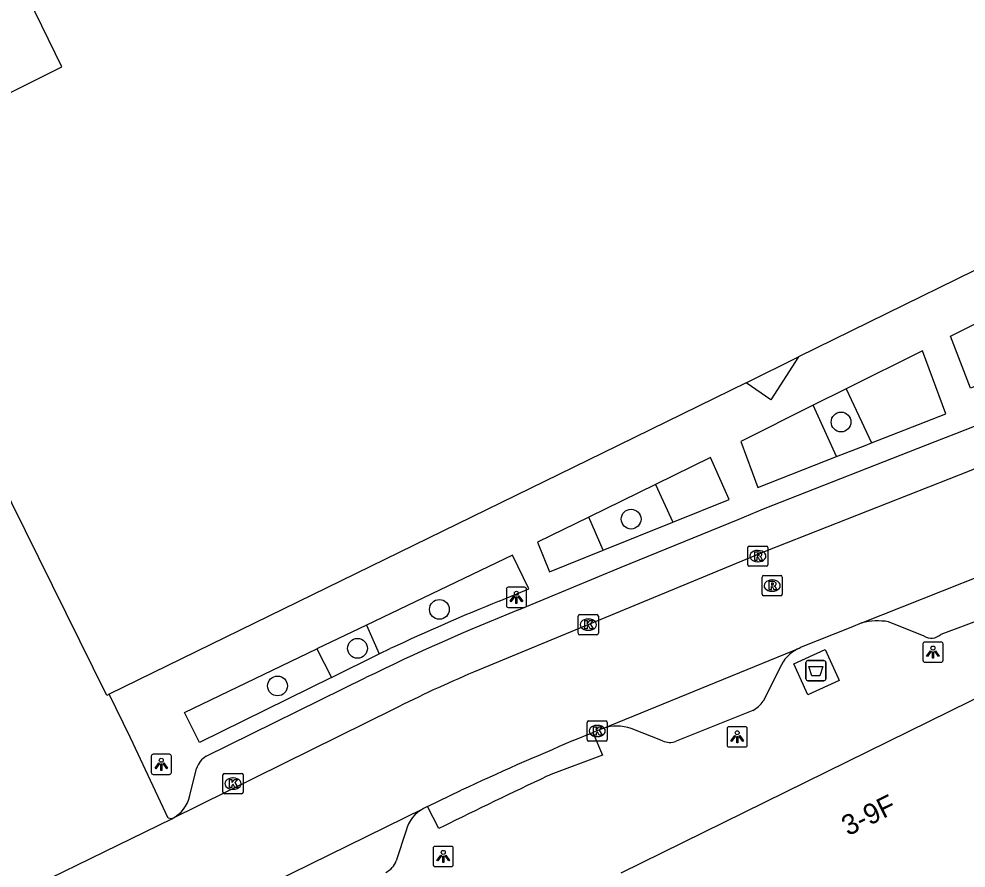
# Model space of a CAD drawing. Extents: x 162172 to 163187, y 382874 to 383684.
# Drawn here: x 163036.37 to 163083.21, y 383546.63 to 383588.65 of the extents above; entities that cross this region are included whole.
import ezdxf

# ---------------------------------------------------------------- set-up
doc = ezdxf.new("R2010")
doc.units = 0
for name, color, linetype in [('IMGEO_Afval_apart_plaats', 7, 'Continuous'), ('IMGEO_Boom', 7, 'Continuous'), ('IMGEO_Groenvoorziening', 7, 'Continuous'), ('IMGEO_Kolk', 7, 'Continuous'), ('IMGEO_Lichtpunt', 7, 'Continuous'), ('IMGEO_Pand', 7, 'Continuous'), ('IMGEO_Pand_nummerreeks', 7, 'Continuous'), ('IMGEO_Rijbaan_lokaal_open', 7, 'Continuous'), ('IMGEO_Rioolput', 7, 'Continuous'), ('IMGEO_Voetpad_gesloten', 7, 'Continuous'), ('IMGEO_Voetpad_open', 7, 'Continuous')]:
    doc.layers.add(name, color=color, linetype=linetype)

msp = doc.modelspace()

# ---------------------------------------------------------------- linework, layer by layer
at = {"layer": 'IMGEO_Afval_apart_plaats'}
for p, q in [((163075.285, 383555.996), (163075.285, 383556.796)), ((163075.285, 383556.796), (163075.285, 383555.996)), ((163075.385, 383556.896), (163076.175, 383556.896)), ((163076.175, 383556.896), (163075.385, 383556.896)), ((163076.275, 383556.796), (163076.275, 383555.996)), ((163076.275, 383555.996), (163076.275, 383556.796)), ((163076.175, 383555.896), (163075.385, 383555.896)), ((163075.385, 383555.896), (163076.175, 383555.896))]:
    msp.add_line(p, q, dxfattribs=at)
msp.add_lwpolyline([(163075.428, 383556.61), (163076.132, 383556.61), (163075.983, 383556.14), (163075.577, 383556.14), (163075.428, 383556.61)], dxfattribs=at)
for centre, start, end in [((163075.385, 383556.796), 90, 180), ((163075.385, 383556.796), 90, 180), ((163076.175, 383556.796), 0, 90), ((163076.175, 383556.796), 360, 90), ((163075.385, 383555.996), 180, 270), ((163075.385, 383555.996), 180, 270), ((163076.175, 383555.996), 270, 0), ((163076.175, 383555.996), 270, 0)]:
    msp.add_arc(centre, 0.1, start, end, dxfattribs=at)
at = {"layer": 'IMGEO_Boom'}
for centre in [(163077.026, 383568.704), (163066.644, 383563.897), (163057.162, 383559.431), (163053.113, 383557.503), (163049.159, 383555.642)]:
    msp.add_circle(centre, 0.489, dxfattribs=at)
at = {"layer": 'IMGEO_Groenvoorziening'}
for points in [[(163077.272, 383570.342), (163078.53, 383567.669)], [(163076.802, 383566.991), (163075.649, 383569.533)], [(163067.852, 383565.613), (163068.701, 383563.746)], [(163065.258, 383562.357), (163064.56, 383563.999)], [(163053.559, 383558.652), (163054.192, 383557.224)], [(163051.109, 383557.476), (163051.82, 383556.056)]]:
    msp.add_lwpolyline(points, dxfattribs=at)
at = {"layer": 'IMGEO_Kolk'}
for p, q in [((163064.027, 383558.248), (163064.027, 383559.1)), ((163064.102, 383559.174), (163064.954, 383559.174)), ((163065.028, 383559.1), (163065.028, 383558.248)), ((163064.515, 383558.954), (163064.54, 383558.954)), ((163064.954, 383558.174), (163064.102, 383558.174)), ((163064.538, 383558.394), (163064.513, 383558.394)), ((163064.466, 383552.986), (163064.466, 383553.838)), ((163064.541, 383553.912), (163065.393, 383553.912)), ((163064.954, 383553.692), (163064.979, 383553.692)), ((163065.467, 383553.838), (163065.467, 383552.986)), ((163064.977, 383553.132), (163064.952, 383553.132)), ((163065.393, 383552.912), (163064.541, 383552.912)), ((163046.458, 383550.384), (163046.458, 383551.236)), ((163046.533, 383551.31), (163047.385, 383551.31)), ((163047.459, 383551.236), (163047.459, 383550.384)), ((163046.946, 383551.09), (163046.971, 383551.09)), ((163047.385, 383550.31), (163046.533, 383550.31)), ((163046.969, 383550.53), (163046.944, 383550.53))]:
    msp.add_line(p, q, dxfattribs=at)
for points in [[(163064.027, 383558.248), (163064.027, 383559.1)], [(163064.102, 383559.174), (163064.954, 383559.174)], [(163065.028, 383559.1), (163065.028, 383558.248)], [(163064.348, 383558.874), (163064.471, 383558.874), (163064.471, 383558.723), (163064.601, 383558.874), (163064.765, 383558.874), (163064.619, 383558.723), (163064.772, 383558.474), (163064.62, 383558.474), (163064.535, 383558.638), (163064.471, 383558.571), (163064.471, 383558.474), (163064.348, 383558.474), (163064.348, 383558.874)], [(163064.954, 383558.174), (163064.102, 383558.174)], [(163064.466, 383552.986), (163064.466, 383553.838)], [(163064.541, 383553.912), (163065.393, 383553.912)], [(163064.787, 383553.612), (163064.91, 383553.612), (163064.91, 383553.461), (163065.04, 383553.612), (163065.204, 383553.612), (163065.058, 383553.461), (163065.211, 383553.212), (163065.059, 383553.212), (163064.974, 383553.376), (163064.91, 383553.309), (163064.91, 383553.212), (163064.787, 383553.212), (163064.787, 383553.612)], [(163065.467, 383553.838), (163065.467, 383552.986)], [(163065.393, 383552.912), (163064.541, 383552.912)], [(163046.458, 383550.384), (163046.458, 383551.236)], [(163046.533, 383551.31), (163047.385, 383551.31)], [(163047.459, 383551.236), (163047.459, 383550.384)], [(163046.779, 383551.01), (163046.902, 383551.01), (163046.902, 383550.859), (163047.032, 383551.01), (163047.196, 383551.01), (163047.05, 383550.859), (163047.203, 383550.61), (163047.051, 383550.61), (163046.966, 383550.774), (163046.902, 383550.707), (163046.902, 383550.61), (163046.779, 383550.61), (163046.779, 383551.01)], [(163047.385, 383550.31), (163046.533, 383550.31)]]:
    msp.add_lwpolyline(points, dxfattribs=at)
for centre, start, end in [((163064.104, 383559.098), 91.552, 178.448), ((163064.104, 383559.098), 91.552, 178.448), ((163064.952, 383559.098), 1.552, 88.448), ((163064.952, 383559.098), 1.552, 88.448), ((163064.104, 383558.25), 181.552, 268.448), ((163064.104, 383558.25), 181.552, 268.448), ((163064.952, 383558.25), 271.552, 358.448), ((163064.952, 383558.25), 271.552, 358.448), ((163064.543, 383553.836), 91.552, 178.448), ((163064.543, 383553.836), 91.552, 178.448), ((163065.391, 383553.836), 1.552, 88.448), ((163065.391, 383553.836), 1.552, 88.448), ((163064.543, 383552.988), 181.552, 268.448), ((163064.543, 383552.988), 181.552, 268.448), ((163065.391, 383552.988), 271.552, 358.448), ((163065.391, 383552.988), 271.552, 358.448), ((163046.535, 383551.234), 91.552, 178.448), ((163046.535, 383551.234), 91.552, 178.448), ((163047.383, 383551.234), 1.552, 88.448), ((163047.383, 383551.234), 1.552, 88.448), ((163046.535, 383550.386), 181.552, 268.448), ((163046.535, 383550.386), 181.552, 268.448), ((163047.383, 383550.386), 271.552, 358.448), ((163047.383, 383550.386), 271.552, 358.448)]:
    msp.add_arc(centre, 0.0765, start, end, dxfattribs=at)
for centre, major_axis, ratio, start_param, end_param in [((163064.514, 383558.674), (-0.387, 0.002), 0.722429, 4.712389, 7.853982), ((163064.539, 383558.674), (-0.39, 0.002), 0.717154, 1.570796, 4.712389), ((163064.953, 383553.412), (-0.387, 0.002), 0.722429, 4.712389, 7.853982), ((163064.978, 383553.412), (-0.39, 0.002), 0.717154, 1.570796, 4.712389), ((163046.945, 383550.81), (-0.387, 0.002), 0.722429, 4.712389, 7.853982), ((163046.97, 383550.81), (-0.39, 0.002), 0.717154, 1.570796, 4.712389)]:
    msp.add_ellipse(centre, major_axis=major_axis, ratio=ratio, start_param=start_param, end_param=end_param, dxfattribs=at)
at = {"layer": 'IMGEO_Lichtpunt'}
for p, q in [((163061.376, 383560.526), (163060.568, 383560.526)), ((163061.376, 383560.526), (163060.568, 383560.526)), ((163060.474, 383560.431), (163060.474, 383559.624)), ((163060.474, 383560.431), (163060.474, 383559.624)), ((163061.47, 383559.624), (163061.47, 383560.431)), ((163061.47, 383559.624), (163061.47, 383560.431)), ((163060.568, 383559.53), (163061.376, 383559.53)), ((163060.568, 383559.53), (163061.376, 383559.53)), ((163081.072, 383557.719), (163081.072, 383556.912)), ((163081.072, 383557.719), (163081.072, 383556.912)), ((163081.974, 383557.814), (163081.166, 383557.814)), ((163081.974, 383557.814), (163081.166, 383557.814)), ((163082.068, 383556.912), (163082.068, 383557.719)), ((163082.068, 383556.912), (163082.068, 383557.719)), ((163081.166, 383556.818), (163081.974, 383556.818)), ((163081.166, 383556.818), (163081.974, 383556.818)), ((163071.391, 383553.525), (163071.391, 383552.718)), ((163071.391, 383553.525), (163071.391, 383552.718)), ((163072.293, 383553.62), (163071.485, 383553.62)), ((163072.293, 383553.62), (163071.485, 383553.62)), ((163072.387, 383552.718), (163072.387, 383553.525)), ((163072.387, 383552.718), (163072.387, 383553.525)), ((163071.485, 383552.624), (163072.293, 383552.624)), ((163071.485, 383552.624), (163072.293, 383552.624)), ((163042.913, 383552.168), (163042.913, 383551.361)), ((163042.913, 383552.168), (163042.913, 383551.361)), ((163043.815, 383552.263), (163043.007, 383552.263)), ((163043.815, 383552.263), (163043.007, 383552.263)), ((163043.909, 383551.361), (163043.909, 383552.168)), ((163043.909, 383551.361), (163043.909, 383552.168)), ((163043.007, 383551.267), (163043.815, 383551.267)), ((163043.007, 383551.267), (163043.815, 383551.267)), ((163056.855, 383547.607), (163056.855, 383546.8)), ((163056.855, 383547.607), (163056.855, 383546.8)), ((163057.757, 383547.702), (163056.949, 383547.702)), ((163057.757, 383547.702), (163056.949, 383547.702)), ((163057.851, 383546.8), (163057.851, 383547.607)), ((163057.851, 383546.8), (163057.851, 383547.607)), ((163056.949, 383546.706), (163057.757, 383546.706)), ((163056.949, 383546.706), (163057.757, 383546.706))]:
    msp.add_line(p, q, dxfattribs=at)
for points in [[(163060.848, 383560.095), (163060.887, 383560.067), (163060.699, 383559.805), (163060.661, 383559.832), (163060.848, 383560.095)], [(163060.95, 383560.047), (163060.997, 383560.047), (163060.997, 383559.725), (163060.95, 383559.725), (163060.95, 383560.047)], [(163061.06, 383560.067), (163061.098, 383560.094), (163061.285, 383559.832), (163061.246, 383559.804), (163061.06, 383560.067)], [(163081.446, 383557.383), (163081.485, 383557.355), (163081.297, 383557.093), (163081.259, 383557.12), (163081.446, 383557.383)], [(163081.548, 383557.335), (163081.595, 383557.335), (163081.595, 383557.013), (163081.548, 383557.013), (163081.548, 383557.335)], [(163081.658, 383557.355), (163081.696, 383557.382), (163081.883, 383557.12), (163081.844, 383557.092), (163081.658, 383557.355)], [(163071.765, 383553.189), (163071.804, 383553.161), (163071.616, 383552.899), (163071.578, 383552.926), (163071.765, 383553.189)], [(163071.867, 383553.141), (163071.914, 383553.141), (163071.914, 383552.819), (163071.867, 383552.819), (163071.867, 383553.141)], [(163071.977, 383553.161), (163072.015, 383553.188), (163072.202, 383552.926), (163072.163, 383552.898), (163071.977, 383553.161)], [(163043.287, 383551.832), (163043.326, 383551.804), (163043.138, 383551.542), (163043.1, 383551.569), (163043.287, 383551.832)], [(163043.389, 383551.784), (163043.436, 383551.784), (163043.436, 383551.462), (163043.389, 383551.462), (163043.389, 383551.784)], [(163043.499, 383551.804), (163043.537, 383551.831), (163043.724, 383551.569), (163043.685, 383551.541), (163043.499, 383551.804)], [(163057.229, 383547.271), (163057.268, 383547.243), (163057.08, 383546.981), (163057.042, 383547.008), (163057.229, 383547.271)], [(163057.331, 383547.223), (163057.378, 383547.223), (163057.378, 383546.901), (163057.331, 383546.901), (163057.331, 383547.223)], [(163057.441, 383547.243), (163057.479, 383547.27), (163057.666, 383547.008), (163057.627, 383546.98), (163057.441, 383547.243)]]:
    msp.add_lwpolyline(points, dxfattribs=at)
for centre in [(163060.973, 383560.229), (163081.571, 383557.517), (163071.89, 383553.323), (163043.412, 383551.966), (163057.354, 383547.405)]:
    msp.add_circle(centre, 0.0994, dxfattribs=at)
for centre, start, end in [((163060.568, 383560.431), 90, 180), ((163060.568, 383560.431), 90, 180), ((163061.376, 383560.431), 0, 90), ((163061.376, 383560.431), 0, 90), ((163060.568, 383559.624), 180, 270), ((163060.568, 383559.624), 180, 270), ((163061.376, 383559.624), 270, 0), ((163061.376, 383559.624), 270, 360), ((163081.166, 383557.719), 90, 180), ((163081.166, 383557.719), 90, 180), ((163081.974, 383557.719), 0, 90), ((163081.974, 383557.719), 0, 90), ((163081.166, 383556.912), 180, 270), ((163081.166, 383556.912), 180, 270), ((163081.974, 383556.912), 270, 0), ((163081.974, 383556.912), 270, 360), ((163071.485, 383553.525), 90, 180), ((163071.485, 383553.525), 90, 180), ((163072.293, 383553.525), 0, 90), ((163072.293, 383553.525), 0, 90), ((163071.485, 383552.718), 180, 270), ((163071.485, 383552.718), 180, 270), ((163072.293, 383552.718), 270, 0), ((163072.293, 383552.718), 270, 360), ((163043.007, 383552.168), 90, 180), ((163043.007, 383552.168), 90, 180), ((163043.815, 383552.168), 0, 90), ((163043.815, 383552.168), 0, 90), ((163043.007, 383551.361), 180, 270), ((163043.007, 383551.361), 180, 270), ((163043.815, 383551.361), 270, 0), ((163043.815, 383551.361), 270, 360), ((163056.949, 383547.607), 90, 180), ((163056.949, 383547.607), 90, 180), ((163057.757, 383547.607), 0, 90), ((163057.757, 383547.607), 0, 90), ((163056.949, 383546.8), 180, 270), ((163056.949, 383546.8), 180, 270), ((163057.757, 383546.8), 270, 0), ((163057.757, 383546.8), 270, 360)]:
    msp.add_arc(centre, 0.0946, start, end, dxfattribs=at)
at = {"layer": 'IMGEO_Pand'}
for points in [[(163027.944, 383581.015), (163038.486, 383586.285), (163035.174, 383593.065)], [(163040.841, 383555.229), (163040.726, 383555.173), (163027.944, 383581.015)], [(163089.33, 383578.992), (163087.964, 383578.322), (163074.928, 383571.925)], [(163072.332, 383570.65), (163074.928, 383571.925)], [(163072.332, 383570.65), (163065.224, 383567.162), (163040.841, 383555.229)], [(163066.151, 383546.4), (163089.502, 383557.888)]]:
    msp.add_lwpolyline(points, dxfattribs=at)
at = {"layer": 'IMGEO_Rijbaan_lokaal_open'}
for points in [[(163087.626, 383567.866), (163084.749, 383566.84), (163083.36, 383566.272), (163073.309, 383562.317), (163072.596, 383562.018), (163058.857, 383556.323)], [(163078.055, 383558.76), (163084.042, 383561.137), (163090.513, 383563.442), (163092.077, 383564.01), (163092.665, 383564.217)], [(163078.055, 383558.76), (163077.516, 383558.536), (163075.052, 383557.554), (163075.007, 383557.535)], [(163065.243, 383553.539), (163075.007, 383557.535)], [(163054.904, 383554.487), (163043.938, 383549.059)], [(163065.243, 383553.539), (163064.747, 383553.34)], [(163063.781, 383552.934), (163064.747, 383553.34)], [(163056.577, 383549.679), (163058.239, 383550.481)], [(163007.394, 383525.512), (163036.778, 383539.946), (163056.384, 383549.579)], [(163056.577, 383549.679), (163056.384, 383549.579)], [(163031.333, 383542.881), (163033.916, 383544.177), (163043.938, 383549.059)]]:
    msp.add_lwpolyline(points, dxfattribs=at)
for centre, radius, start, end in [((163081.031, 383503.408), 57.373, 112.73598, 117.08974), ((163137.792, 383378.235), 189.73, 112.95999, 114.79029)]:
    msp.add_arc(centre, radius, start, end, dxfattribs=at)
at = {"layer": 'IMGEO_Rioolput'}
for p, q in [((163072.411, 383561.641), (163072.411, 383562.493)), ((163072.486, 383562.567), (163073.338, 383562.567)), ((163073.412, 383562.493), (163073.412, 383561.641)), ((163072.899, 383562.347), (163072.924, 383562.347)), ((163073.338, 383561.567), (163072.486, 383561.567)), ((163072.922, 383561.787), (163072.897, 383561.787)), ((163073.119, 383560.181), (163073.119, 383561.033)), ((163073.194, 383561.107), (163074.046, 383561.107)), ((163074.12, 383561.033), (163074.12, 383560.181)), ((163073.607, 383560.887), (163073.632, 383560.887)), ((163074.046, 383560.107), (163073.194, 383560.107)), ((163073.63, 383560.327), (163073.605, 383560.327))]:
    msp.add_line(p, q, dxfattribs=at)
for points in [[(163072.411, 383561.641), (163072.411, 383562.493)], [(163072.486, 383562.567), (163073.338, 383562.567)], [(163073.412, 383562.493), (163073.412, 383561.641)], [(163073, 383562.265), (163072.748, 383562.267), (163072.748, 383561.867)], [(163072.748, 383561.867), (163072.872, 383561.867), (163072.872, 383562.029), (163072.883, 383562.029)], [(163072.926, 383562.186), (163072.872, 383562.186), (163072.872, 383562.105)], [(163072.872, 383562.105), (163072.924, 383562.105)], [(163072.93, 383562), (163073.001, 383561.867), (163073.141, 383561.867), (163073.076, 383561.993)], [(163073.338, 383561.567), (163072.486, 383561.567)], [(163073.119, 383560.181), (163073.119, 383561.033)], [(163073.194, 383561.107), (163074.046, 383561.107)], [(163074.12, 383561.033), (163074.12, 383560.181)], [(163073.708, 383560.805), (163073.456, 383560.807), (163073.456, 383560.407)], [(163073.456, 383560.407), (163073.58, 383560.407), (163073.58, 383560.569), (163073.591, 383560.569)], [(163073.634, 383560.726), (163073.58, 383560.726), (163073.58, 383560.645)], [(163073.58, 383560.645), (163073.632, 383560.645)], [(163073.638, 383560.54), (163073.709, 383560.407), (163073.849, 383560.407), (163073.784, 383560.533)], [(163074.046, 383560.107), (163073.194, 383560.107)]]:
    msp.add_lwpolyline(points, dxfattribs=at)
for centre, radius, start, end in [((163072.488, 383562.491), 0.0765, 91.552, 178.448), ((163072.488, 383562.491), 0.0765, 91.552, 178.448), ((163073.336, 383562.491), 0.0765, 1.552, 88.448), ((163073.336, 383562.491), 0.0765, 1.552, 88.448), ((163072.882, 383561.976), 0.0533, 26.0293, 88.6989), ((163072.908, 383562.294), 0.19, 274.7715, 282.9687), ((163072.932, 383562.09), 0.0964, 77.0061, 93.1865), ((163072.946, 383562.147), 0.0378, 276.6634, 79.6772), ((163072.999, 383562.155), 0.109, 350.3612, 89.416), ((163072.997, 383562.155), 0.112, 277.5842, 350.9817), ((163072.981, 383561.94), 0.108, 29.5134, 73.7905), ((163072.488, 383561.643), 0.0765, 181.552, 268.448), ((163072.488, 383561.643), 0.0765, 181.552, 268.448), ((163073.336, 383561.643), 0.0765, 271.552, 358.448), ((163073.336, 383561.643), 0.0765, 271.552, 358.448), ((163073.196, 383561.031), 0.0765, 91.552, 178.448), ((163073.196, 383561.031), 0.0765, 91.552, 178.448), ((163074.044, 383561.031), 0.0765, 1.552, 88.448), ((163074.044, 383561.031), 0.0765, 1.552, 88.448), ((163073.59, 383560.516), 0.0533, 26.0293, 88.6989), ((163073.616, 383560.834), 0.19, 274.7715, 282.9687), ((163073.64, 383560.63), 0.0964, 77.0061, 93.1865), ((163073.654, 383560.687), 0.0378, 276.6634, 79.6772), ((163073.707, 383560.695), 0.109, 350.3612, 89.416), ((163073.705, 383560.695), 0.112, 277.5842, 350.9817), ((163073.689, 383560.48), 0.108, 29.5134, 73.7905), ((163073.196, 383560.183), 0.0765, 181.552, 268.448), ((163073.196, 383560.183), 0.0765, 181.552, 268.448), ((163074.044, 383560.183), 0.0765, 271.552, 358.448), ((163074.044, 383560.183), 0.0765, 271.552, 358.448)]:
    msp.add_arc(centre, radius, start, end, dxfattribs=at)
for centre, major_axis, ratio, start_param, end_param in [((163072.898, 383562.067), (-0.387, 0.002), 0.722429, 4.712389, 7.853982), ((163072.923, 383562.067), (-0.39, 0.002), 0.717154, 1.570796, 4.712389), ((163073.606, 383560.607), (-0.387, 0.002), 0.722429, 4.712389, 7.853982), ((163073.631, 383560.607), (-0.39, 0.002), 0.717154, 1.570796, 4.712389)]:
    msp.add_ellipse(centre, major_axis=major_axis, ratio=ratio, start_param=start_param, end_param=end_param, dxfattribs=at)
at = {"layer": 'IMGEO_Voetpad_gesloten'}
msp.add_lwpolyline([(163074.692, 383556.736), (163076.238, 383557.438), (163076.894, 383555.995), (163076.934, 383555.906), (163075.388, 383555.204), (163075.305, 383555.387), (163074.692, 383556.736)], dxfattribs=at)
at = {"layer": 'IMGEO_Voetpad_open'}
for points in [[(163088.093, 383572.169), (163083.427, 383570.376), (163082.446, 383572.95), (163086.708, 383575.097), (163088.093, 383572.169)], [(163078.53, 383567.669), (163082.214, 383569.113), (163081.05, 383572.227), (163077.272, 383570.342)], [(163074.928, 383571.925), (163073.555, 383569.794), (163072.332, 383570.65)], [(163077.272, 383570.342), (163075.649, 383569.533)], [(163075.649, 383569.533), (163072.065, 383567.745), (163072.911, 383565.466), (163076.802, 383566.991)], [(163061.071, 383559.412), (163066.158, 383561.523), (163071.93, 383563.877), (163073.198, 383564.405), (163081.679, 383567.736), (163082.703, 383568.137), (163084.173, 383568.714)], [(163076.802, 383566.991), (163078.222, 383567.548), (163078.53, 383567.669)], [(163068.701, 383563.746), (163071.499, 383564.875), (163070.572, 383566.947), (163067.852, 383565.613)], [(163067.852, 383565.613), (163064.56, 383563.999)], [(163064.56, 383563.999), (163062.019, 383562.753), (163062.615, 383561.29), (163065.258, 383562.357)], [(163065.258, 383562.357), (163068.701, 383563.746)], [(163060.127, 383559.842), (163061.581, 383560.442), (163060.773, 383562.114), (163053.559, 383558.652)], [(163089.776, 383561.112), (163081.955, 383558.182)], [(163053.559, 383558.652), (163051.109, 383557.476)], [(163081.13, 383558.106), (163079.375, 383558.817)], [(163051.82, 383556.056), (163045.308, 383552.85), (163044.566, 383554.336), (163051.109, 383557.476)], [(163051.82, 383556.056), (163054.192, 383557.224)], [(163054.192, 383557.224), (163054.735, 383557.491)], [(163074.074, 383556.694), (163073.167, 383554.891)], [(163045.635, 383552.164), (163053.533, 383556.056)], [(163043.938, 383549.059), (163043.755, 383549.106), (163041.883, 383553.066), (163040.841, 383555.229)], [(163072.663, 383554.434), (163068.868, 383552.904)], [(163068.19, 383552.931), (163066.645, 383553.531)], [(163064.747, 383553.34), (163065.233, 383552.22), (163062.671, 383551.262), (163062.576, 383551.217), (163062.481, 383551.172)], [(163044.828, 383550.222), (163045.158, 383551.551)], [(163057.321, 383548.675), (163057.229, 383548.63), (163057.137, 383548.584), (163056.577, 383549.679)], [(163055.518, 383548.485), (163055.03, 383546.984)]]:
    msp.add_lwpolyline(points, dxfattribs=at)
for centre, radius, start, end in [((163102.531, 383455.229), 112.88, 112.06496, 115.05101), ((163106.106, 383448.113), 120.065, 112.02997, 115.96833), ((163078.851, 383555.649), 3.211, 80.6012, 104.344), ((163081.489, 383558.721), 0.712, 239.6902, 310.8364), ((163075.758, 383555.763), 1.924, 112.9834, 151.0791), ((163072.183, 383555.469), 1.141, 294.8532, 329.5469), ((163065.933, 383551.547), 2.108, 70.2491, 109.0971), ((163068.559, 383553.675), 0.83, 243.5997, 291.8393), ((163046.171, 383551.255), 1.055, 120.5215, 163.7027), ((163199.356, 383261.742), 320.163, 115.31009, 116.33596), ((163043.113, 383550.613), 1.759, 297.9788, 347.1703), ((163057.172, 383548.065), 1.706, 117.5039, 165.7665), ((163053.985, 383547.401), 1.125, 298.2767, 338.2583)]:
    msp.add_arc(centre, radius, start, end, dxfattribs=at)

# ---------------------------------------------------------------- texts
at = {"layer": 'IMGEO_Pand_nummerreeks'}
msp.add_text('3-9F', height=1, rotation=26.2758, dxfattribs=at).set_placement((163077.369, 383548.2))

doc.saveas('drawing.dxf')
